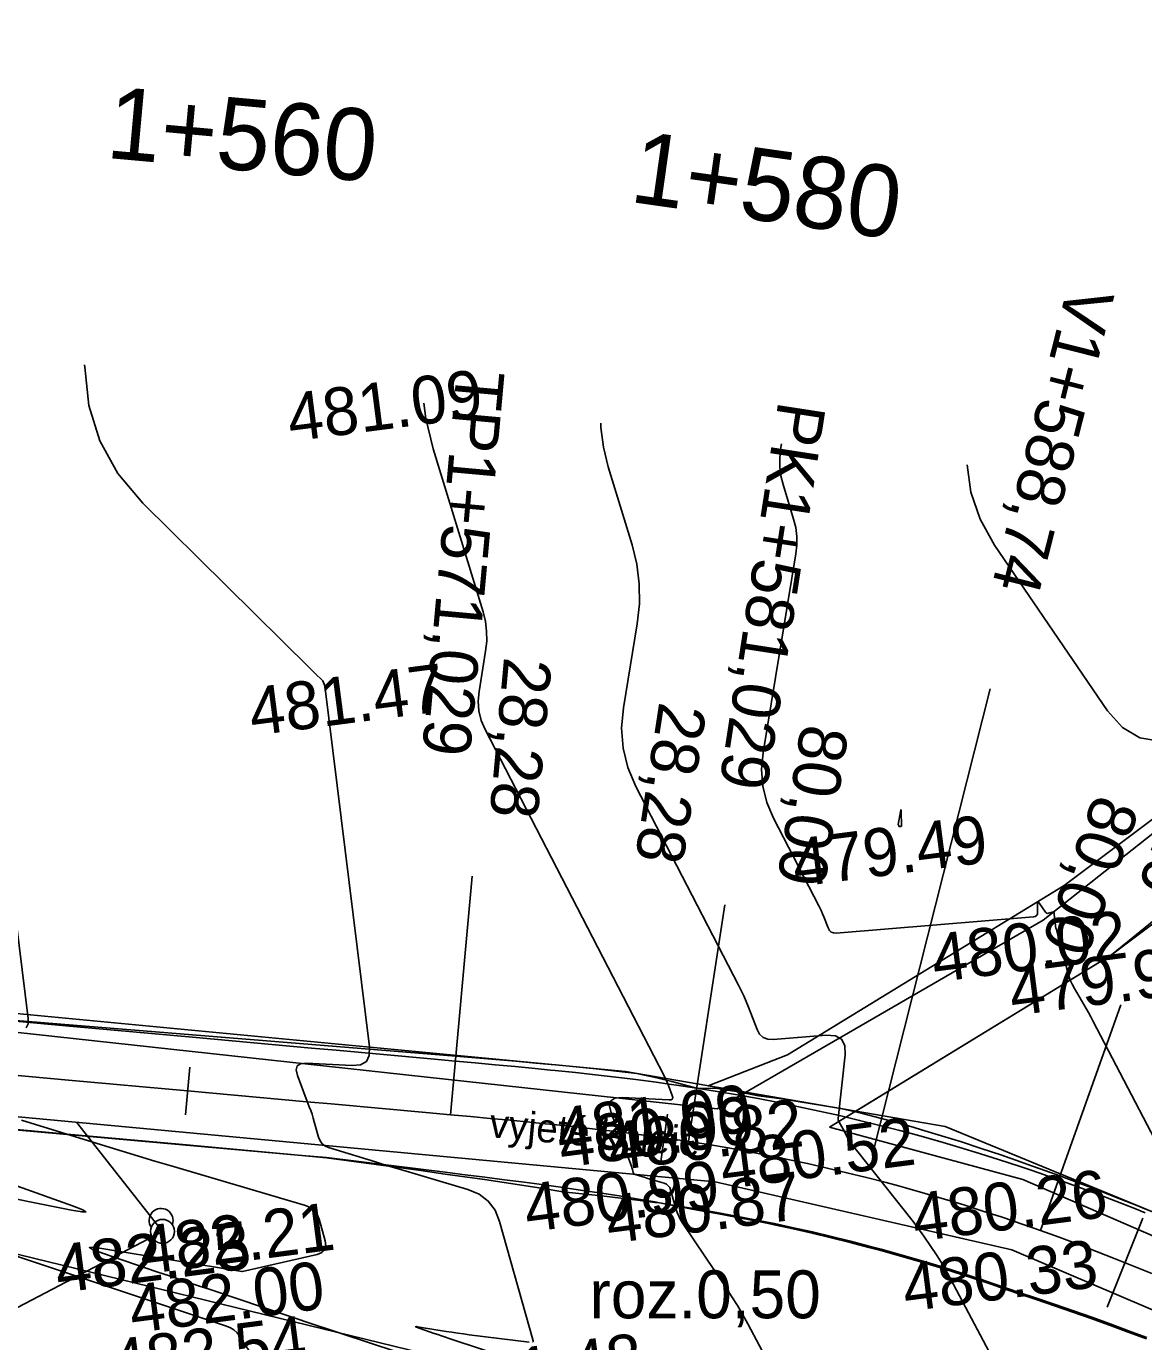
# Model space of a CAD drawing. Extents: x -636600 to -628587, y -1090963 to -1085869.
# Drawn here: x -628929 to -628882.3, y -1087832.8 to -1087777.9 of the extents above; entities that cross this region are included whole.
import ezdxf

# ---------------------------------------------------------------- set-up
doc = ezdxf.new("R2010")
doc.units = 0
for name, color, linetype in [('01_PARCELY_NÁVRH_PC', 7, 'Continuous'), ('15', 7, 'Continuous'), ('30', 7, 'Continuous'), ('40', 7, 'Continuous'), ('42', 7, 'Continuous'), ('Ex_Major Contours', 7, 'Continuous'), ('Ex_Minor Contours', 7, 'Continuous'), ('HEKTOMETRY100', 7, 'Continuous'), ('HEKTOMETRY20', 7, 'Continuous'), ('HL_BODY', 7, 'Continuous'), ('koty_vše', 7, 'Continuous'), ('POLOMERY', 7, 'Continuous'), ('popis', 7, 'Continuous'), ('situace_osa', 7, 'Continuous'), ('situace_těleso', 7, 'Continuous'), ('situace_vozovka', 7, 'Continuous'), ('VRCHOLY', 7, 'Continuous')]:
    doc.layers.add(name, color=color, linetype=linetype)

msp = doc.modelspace()

# ---------------------------------------------------------------- linework, layer by layer
at = {"layer": '01_PARCELY_NÁVRH_PC'}
msp.add_lwpolyline([(-628900.513, -1087822.124), (-628897.2, -1087820.829), (-628885.643, -1087813.757), (-628866.921, -1087799.718), (-628856.26, -1087789.923), (-628853.46, -1087785.997), (-628851.572, -1087781.56), (-628848.98, -1087762.095), (-628846.586, -1087753.8), (-628838.221, -1087730.947), (-628829.272, -1087715.445), (-628824.908, -1087714.886), (-628835.039, -1087732.434), (-628841.869, -1087751.096), (-628845.271, -1087764.437), (-628846.473, -1087780.956), (-628849.559, -1087789.086), (-628852.99, -1087793.646), (-628883.675, -1087816.657), (-628894.348, -1087823.187)], close=True, dxfattribs=at)
msp.add_lwpolyline([(-629160.475, -1087786.452), (-628984.091, -1087813.906), (-628903.963, -1087821.529), (-628890.619, -1087823.83), (-628860.546, -1087836.201), (-628843.755, -1087841.185), (-628831.226, -1087843.672), (-628797.824, -1087846.702), (-628797.792, -1087850.741), (-628796.914, -1087851.757), (-628796.97, -1087855.126), (-628822.641, -1087853.518), (-628834.585, -1087850.911), (-628876.238, -1087839.883), (-628907.604, -1087834.47), (-628941.363, -1087826.23), (-628978.884, -1087821.644), (-629031.639, -1087814.425), (-629051.569, -1087810.342)], dxfattribs=at)
at = {"layer": '30'}
for radius in [0.5, 0.0327]:
    msp.add_circle((-628923.306, -1087828.206), radius, dxfattribs=at)
msp.add_arc((-628923.366, -1087827.748), 0.5, 339.1734, 216.1686, dxfattribs=at)
at = {"layer": '40'}
for p, q in [((-628886.524, -1087815.211), (-628867.465, -1087800.126)), ((-628867.923, -1087803.906), (-628883.675, -1087816.657)), ((-628900.134, -1087823.095), (-628886.524, -1087815.211)), ((-628883.675, -1087816.657), (-628895.447, -1087823.859)), ((-628900.134, -1087823.095), (-628952.586, -1087817.359)), ((-628900.224, -1087826.132), (-628953.565, -1087821.166)), ((-628895.447, -1087823.859), (-628887.37, -1087826.039)), ((-628887.827, -1087828.972), (-628900.224, -1087826.132)), ((-628887.37, -1087826.039), (-628857.729, -1087838.917)), ((-628858.252, -1087841.646), (-628887.827, -1087828.972))]:
    msp.add_line(p, q, dxfattribs=at)
at = {"layer": '42'}
for p in [(-628926.895, -1087823.649), (-628933.376, -1087833.474)]:
    msp.add_line(p, (-628923.309, -1087828.206), dxfattribs=at)
at = {"layer": 'Ex_Major Contours'}
for points in [[(-628881.864, -1087824.362), (-628884.444, -1087819.416), (-628884.536, -1087819.243), (-628884.629, -1087819.071), (-628884.724, -1087818.901), (-628884.822, -1087818.732), (-628885.215, -1087818.057), (-628885.307, -1087817.885), (-628885.388, -1087817.709), (-628885.456, -1087817.528), (-628885.512, -1087817.342), (-628885.972, -1087815.605), (-628885.988, -1087815.539), (-628886.001, -1087815.473), (-628886.012, -1087815.406), (-628886.021, -1087815.338), (-628886.063, -1087814.951), (-628886.065, -1087814.932), (-628886.068, -1087814.913), (-628886.073, -1087814.875), (-628886.076, -1087814.867), (-628886.08, -1087814.862), (-628886.086, -1087814.86), (-628886.094, -1087814.861), (-628886.302, -1087814.918), (-628886.338, -1087814.923), (-628886.369, -1087814.918), (-628886.397, -1087814.901), (-628886.421, -1087814.874), (-628886.672, -1087814.507), (-628886.714, -1087814.454), (-628886.744, -1087814.442), (-628886.761, -1087814.469), (-628886.765, -1087814.537), (-628886.756, -1087814.886), (-628886.765, -1087814.963), (-628886.796, -1087815.02), (-628886.85, -1087815.057), (-628886.926, -1087815.074), (-628895.165, -1087815.747), (-628895.281, -1087815.741), (-628895.376, -1087815.704), (-628895.452, -1087815.634), (-628895.507, -1087815.533), (-628895.689, -1087815.064), (-628895.736, -1087814.947), (-628895.787, -1087814.832), (-628895.84, -1087814.718), (-628895.896, -1087814.605), (-628897.789, -1087810.943), (-628898.067, -1087810.287), (-628898.231, -1087809.612), (-628898.283, -1087808.92), (-628898.221, -1087808.209), (-628896.85, -1087799.914), (-628896.81, -1087799.545), (-628896.813, -1087799.178), (-628896.859, -1087798.815), (-628896.947, -1087798.454), (-628897.386, -1087797.017), (-628897.475, -1087796.656), (-628897.521, -1087796.293), (-628897.525, -1087795.926), (-628897.487, -1087795.556), (-628897.448, -1087795.311)], [(-628929.358, -1087826.32), (-628927.062, -1087827.145), (-628926.64, -1087827.308), (-628926.507, -1087827.391), (-628926.664, -1087827.394), (-628927.11, -1087827.316), (-628931.071, -1087826.527)], [(-628929.703, -1087829.138), (-628920.632, -1087832.159), (-628920.467, -1087832.229), (-628920.321, -1087832.322), (-628920.193, -1087832.44), (-628920.084, -1087832.582), (-628919.684, -1087833.196), (-628919.59, -1087833.353), (-628919.508, -1087833.515), (-628919.438, -1087833.682), (-628919.381, -1087833.856), (-628916.089, -1087845.117), (-628915.474, -1087847.032), (-628914.759, -1087848.906), (-628913.944, -1087850.739), (-628913.029, -1087852.531), (-628909.535, -1087858.946)]]:
    msp.add_lwpolyline(points, dxfattribs=at)
at = {"layer": 'Ex_Minor Contours'}
for points in [[(-628926.56, -1087792.009), (-628926.558, -1087792.109), (-628926.386, -1087793.714), (-628925.923, -1087795.195), (-628925.172, -1087796.553), (-628924.131, -1087797.786), (-628917.133, -1087804.704), (-628917.076, -1087804.761), (-628917.018, -1087804.817), (-628916.96, -1087804.874), (-628916.902, -1087804.93), (-628916.668, -1087805.155), (-628916.616, -1087805.214), (-628916.576, -1087805.279), (-628916.548, -1087805.35), (-628916.532, -1087805.428), (-628914.662, -1087820.501), (-628914.669, -1087820.859), (-628914.792, -1087821.109), (-628915.033, -1087821.25), (-628915.389, -1087821.283), (-628917.302, -1087821.184), (-628917.542, -1087821.205), (-628917.683, -1087821.297), (-628917.727, -1087821.46), (-628917.673, -1087821.694), (-628917.174, -1087823), (-628917.116, -1087823.157), (-628917.062, -1087823.315), (-628917.012, -1087823.474), (-628916.966, -1087823.634), (-628916.787, -1087824.277), (-628916.728, -1087824.424), (-628916.64, -1087824.543), (-628916.523, -1087824.634), (-628916.378, -1087824.697), (-628914.416, -1087825.304), (-628914.035, -1087825.421), (-628913.654, -1087825.536), (-628913.273, -1087825.651), (-628912.891, -1087825.764), (-628910.551, -1087826.452), (-628910.08, -1087826.65), (-628909.702, -1087826.939), (-628909.417, -1087827.321), (-628909.225, -1087827.794), (-628907.829, -1087832.777), (-628907.827, -1087832.792), (-628907.83, -1087832.804), (-628907.839, -1087832.813), (-628907.854, -1087832.819)], [(-628897.889, -1087833.909), (-628898.863, -1087832.072), (-628899.074, -1087831.687), (-628899.295, -1087831.308), (-628899.525, -1087830.935), (-628899.765, -1087830.567), (-628901.578, -1087827.873), (-628901.668, -1087827.727), (-628901.745, -1087827.576), (-628901.81, -1087827.419), (-628901.863, -1087827.256), (-628902.082, -1087826.475), (-628902.121, -1087826.377), (-628902.18, -1087826.299), (-628902.258, -1087826.239), (-628902.355, -1087826.198), (-628902.838, -1087826.056), (-628902.917, -1087826.033), (-628902.996, -1087826.009), (-628903.074, -1087825.985), (-628903.153, -1087825.961), (-628903.558, -1087825.836), (-628903.588, -1087825.823), (-628903.612, -1087825.804), (-628903.63, -1087825.78), (-628903.642, -1087825.749), (-628903.679, -1087825.617), (-628903.689, -1087825.584), (-628903.699, -1087825.551), (-628903.71, -1087825.518), (-628903.722, -1087825.486), (-628904.573, -1087823.259), (-628904.641, -1087822.965), (-628904.586, -1087822.76), (-628904.408, -1087822.645), (-628904.107, -1087822.619), (-628902.155, -1087822.719), (-628902.064, -1087822.711), (-628902.011, -1087822.676), (-628901.994, -1087822.615), (-628902.015, -1087822.526), (-628902.175, -1087822.116), (-628902.216, -1087822.014), (-628902.259, -1087821.913), (-628902.306, -1087821.814), (-628902.355, -1087821.715), (-628909.834, -1087807.245), (-628909.996, -1087806.863), (-628910.092, -1087806.47), (-628910.122, -1087806.066), (-628910.086, -1087805.652), (-628909.809, -1087803.975), (-628909.763, -1087803.557), (-628909.767, -1087803.143), (-628909.818, -1087802.732), (-628909.918, -1087802.324), (-628911.996, -1087795.523), (-628912.309, -1087794.249), (-628912.39, -1087793.616)], [(-628887.903, -1087834.896), (-628890.522, -1087829.957), (-628890.629, -1087829.761), (-628890.741, -1087829.568), (-628890.859, -1087829.378), (-628890.981, -1087829.191), (-628891.48, -1087828.449), (-628891.607, -1087828.265), (-628891.737, -1087828.083), (-628891.87, -1087827.904), (-628892.007, -1087827.728), (-628894.581, -1087824.478), (-628894.612, -1087824.437), (-628894.64, -1087824.395), (-628894.666, -1087824.35), (-628894.69, -1087824.305), (-628894.78, -1087824.12), (-628894.803, -1087824.073), (-628894.827, -1087824.028), (-628894.852, -1087823.983), (-628894.878, -1087823.938), (-628895.047, -1087823.648), (-628895.053, -1087823.635), (-628895.059, -1087823.622), (-628895.064, -1087823.609), (-628895.068, -1087823.596), (-628895.083, -1087823.541), (-628895.086, -1087823.527), (-628895.087, -1087823.513), (-628895.088, -1087823.499), (-628895.087, -1087823.485), (-628894.79, -1087820.834), (-628894.802, -1087820.448), (-628894.939, -1087820.183), (-628895.2, -1087820.038), (-628895.586, -1087820.015), (-628897.794, -1087820.195), (-628898.024, -1087820.184), (-628898.213, -1087820.109), (-628898.364, -1087819.971), (-628898.474, -1087819.769), (-628898.836, -1087818.836), (-628898.93, -1087818.604), (-628899.029, -1087818.375), (-628899.135, -1087818.149), (-628899.247, -1087817.925), (-628903.537, -1087809.626), (-628903.871, -1087808.837), (-628904.069, -1087808.026), (-628904.13, -1087807.194), (-628904.056, -1087806.341), (-628903.476, -1087802.834), (-628903.386, -1087801.998), (-628903.392, -1087801.167), (-628903.496, -1087800.344), (-628903.696, -1087799.526), (-628904.691, -1087796.27), (-628904.892, -1087795.453), (-628904.997, -1087794.628), (-628904.999, -1087794.455)], [(-628881.664, -1087807.733), (-628882.49, -1087807.587), (-628883.214, -1087807.164), (-628883.837, -1087806.463), (-628888.55, -1087799.544), (-628889.155, -1087798.467), (-628889.537, -1087797.337), (-628889.693, -1087796.191)], [(-628929.788, -1087812.318), (-628928.919, -1087819.32), (-628928.923, -1087819.543), (-628929.001, -1087819.699)], [(-628929.199, -1087823.558), (-628925.679, -1087824.647), (-628924.996, -1087824.856), (-628924.313, -1087825.064), (-628923.629, -1087825.268), (-628922.945, -1087825.471), (-628917.341, -1087827.119), (-628917.136, -1087827.205), (-628916.971, -1087827.331), (-628916.847, -1087827.497), (-628916.764, -1087827.703), (-628916.51, -1087828.608), (-628916.483, -1087828.812), (-628916.53, -1087828.973), (-628916.649, -1087829.09), (-628916.841, -1087829.165), (-628919.964, -1087829.879), (-628919.968, -1087829.879), (-628919.973, -1087829.879), (-628919.991, -1087829.877), (-628925.76, -1087828.932), (-628926.206, -1087828.871), (-628926.362, -1087828.883), (-628926.229, -1087828.967), (-628925.808, -1087829.122), (-628923.545, -1087829.89), (-628922.979, -1087830.082), (-628922.413, -1087830.273), (-628921.847, -1087830.463), (-628921.28, -1087830.653), (-628916.9, -1087832.117), (-628916.436, -1087832.272), (-628915.972, -1087832.427), (-628915.508, -1087832.582), (-628915.043, -1087832.737), (-628913.187, -1087833.355)], [(-628907.992, -1087832.838), (-628910.497, -1087832.523), (-628910.738, -1087832.492), (-628910.978, -1087832.458), (-628911.218, -1087832.422), (-628911.457, -1087832.384), (-628912.568, -1087832.202), (-628912.691, -1087832.186), (-628912.734, -1087832.189), (-628912.697, -1087832.212), (-628912.581, -1087832.255), (-628911.958, -1087832.466), (-628911.802, -1087832.519), (-628911.647, -1087832.572), (-628911.491, -1087832.624), (-628911.335, -1087832.676), (-628908.596, -1087833.592)]]:
    msp.add_lwpolyline(points, dxfattribs=at)
msp.add_lwpolyline([(-628892.443, -1087811.285), (-628892.451, -1087811.29), (-628892.462, -1087811.293), (-628892.536, -1087811.299), (-628892.539, -1087811.298), (-628892.54, -1087811.296), (-628892.544, -1087811.287), (-628892.567, -1087811.242), (-628892.571, -1087811.234), (-628892.573, -1087811.226), (-628892.573, -1087811.218), (-628892.572, -1087811.21), (-628892.486, -1087810.688), (-628892.473, -1087810.621), (-628892.463, -1087810.599), (-628892.456, -1087810.622), (-628892.452, -1087810.69), (-628892.437, -1087811.265), (-628892.438, -1087811.276)], close=True, dxfattribs=at)
at = {"layer": 'HEKTOMETRY100'}
msp.add_lwpolyline([(-628882.359, -1087827.658), (-628883.848, -1087831.371)], dxfattribs=at)
at = {"layer": 'HEKTOMETRY20'}
for points in [[(-628922.17, -1087821.343), (-628922.351, -1087823.335)], [(-628902.218, -1087823.307), (-628902.499, -1087825.287)]]:
    msp.add_lwpolyline(points, dxfattribs=at)
at = {"layer": 'HL_BODY'}
for points in [[(-628911.276, -1087823.336), (-628910.372, -1087813.377)], [(-628901.34, -1087824.447), (-628899.816, -1087814.564)], [(-628886.64, -1087828.169), (-628883.278, -1087818.751)]]:
    msp.add_lwpolyline(points, dxfattribs=at)
at = {"layer": 'POLOMERY'}
for points in [[(-628911.276, -1087823.336), (-628910.372, -1087813.377)], [(-628901.34, -1087824.447), (-628899.816, -1087814.564)], [(-628886.64, -1087828.169), (-628883.278, -1087818.751)]]:
    msp.add_lwpolyline(points, dxfattribs=at)
at = {"layer": 'situace_osa'}
msp.add_lwpolyline([(-628932.219, -1087821.435), (-628927.24, -1087821.887), (-628922.26, -1087822.339), (-628917.281, -1087822.791), (-628916.256, -1087822.884), (-628912.301, -1087823.243), (-628911.276, -1087823.336), (-628910.447, -1087823.412), (-628909.617, -1087823.488), (-628908.787, -1087823.565), (-628907.958, -1087823.645), (-628907.323, -1087823.708), (-628907.128, -1087823.728), (-628906.299, -1087823.814), (-628905.471, -1087823.905), (-628904.643, -1087824), (-628903.816, -1087824.102), (-628902.99, -1087824.209), (-628902.358, -1087824.297), (-628902.164, -1087824.324), (-628901.34, -1087824.447), (-628900.507, -1087824.58), (-628899.675, -1087824.722), (-628898.845, -1087824.873), (-628898.017, -1087825.032), (-628897.432, -1087825.15), (-628897.19, -1087825.2), (-628896.365, -1087825.377), (-628895.542, -1087825.562), (-628894.721, -1087825.756), (-628893.902, -1087825.959), (-628893.085, -1087826.17), (-628892.569, -1087826.309), (-628892.27, -1087826.39), (-628891.458, -1087826.619), (-628890.649, -1087826.856), (-628889.841, -1087827.102), (-628889.037, -1087827.356), (-628888.235, -1087827.619), (-628887.788, -1087827.769), (-628887.436, -1087827.89), (-628886.64, -1087828.169), (-628885.857, -1087828.453), (-628885.076, -1087828.745), (-628884.298, -1087829.043), (-628883.522, -1087829.348), (-628883.103, -1087829.515), (-628882.749, -1087829.657), (-628881.977, -1087829.972)], dxfattribs=at)
at = {"layer": 'situace_těleso'}
for points in [[(-628882.211, -1087827.289), (-628882.637, -1087827.117), (-628883.428, -1087826.801), (-628884.223, -1087826.491), (-628885.022, -1087826.188), (-628885.827, -1087825.892), (-628886.644, -1087825.594), (-628887.005, -1087825.464), (-628887.463, -1087825.301), (-628888.284, -1087825.015), (-628889.108, -1087824.738), (-628889.936, -1087824.47), (-628890.767, -1087824.211), (-628891.601, -1087823.961), (-628891.908, -1087823.872), (-628892.437, -1087823.721), (-628893.277, -1087823.491), (-628894.119, -1087823.27), (-628894.969, -1087823.081), (-628895.828, -1087822.932), (-628896.687, -1087822.792), (-628896.94, -1087822.753), (-628897.548, -1087822.661), (-628898.409, -1087822.54), (-628899.262, -1087822.373), (-628900.121, -1087822.239), (-628900.997, -1087822.223), (-628901.83, -1087822.003), (-628902.026, -1087821.952), (-628902.665, -1087821.798), (-628903.501, -1087821.609), (-628904.347, -1087821.508), (-628905.192, -1087821.418), (-628906.035, -1087821.332), (-628906.876, -1087821.252), (-628907.074, -1087821.233), (-628907.716, -1087821.175), (-628908.554, -1087821.102), (-628909.389, -1087821.031), (-628910.223, -1087820.962), (-628911.055, -1087820.894), (-628912.081, -1087820.81), (-628916.038, -1087820.488), (-628917.064, -1087820.404), (-628922.048, -1087819.998), (-628927.032, -1087819.591), (-628932.015, -1087819.185)], [(-628932.425, -1087823.701), (-628927.445, -1087824.146), (-628922.465, -1087824.592), (-628917.485, -1087825.037), (-628916.46, -1087825.129), (-628912.521, -1087825.666), (-628911.501, -1087825.81), (-628910.676, -1087825.927), (-628909.853, -1087826.045), (-628909.033, -1087826.165), (-628908.216, -1087826.288), (-628907.593, -1087826.385), (-628907.402, -1087826.416), (-628906.591, -1087826.548), (-628905.777, -1087826.634), (-628904.967, -1087826.721), (-628904.159, -1087826.815), (-628903.354, -1087826.914), (-628902.741, -1087826.996), (-628902.553, -1087827.021), (-628901.761, -1087827.172), (-628900.959, -1087827.316), (-628900.157, -1087827.458), (-628899.356, -1087827.608), (-628898.557, -1087827.765), (-628897.994, -1087827.881), (-628897.76, -1087827.931), (-628896.964, -1087828.104), (-628896.17, -1087828.285), (-628895.378, -1087828.474), (-628894.588, -1087828.67), (-628893.8, -1087828.874), (-628893.302, -1087829.008), (-628893.014, -1087829.086), (-628892.23, -1087829.306), (-628891.448, -1087829.533), (-628890.669, -1087829.77), (-628889.893, -1087830.017), (-628889.119, -1087830.271), (-628888.688, -1087830.416), (-628888.348, -1087830.533), (-628887.58, -1087830.803), (-628886.814, -1087831.052), (-628886.047, -1087831.31), (-628885.281, -1087831.575), (-628884.514, -1087831.847), (-628884.099, -1087831.997), (-628883.746, -1087832.126), (-628882.978, -1087832.409), (-628882.209, -1087832.697)]]:
    msp.add_lwpolyline(points, dxfattribs=at)
at = {"layer": 'situace_vozovka'}
for points in [[(-628932.016, -1087819.194), (-628927.037, -1087819.646), (-628922.057, -1087820.098), (-628917.077, -1087820.55), (-628916.053, -1087820.643), (-628912.098, -1087821.002), (-628911.073, -1087821.095), (-628910.242, -1087821.171), (-628909.409, -1087821.247), (-628908.575, -1087821.325), (-628907.739, -1087821.406), (-628907.098, -1087821.469), (-628906.901, -1087821.489), (-628906.061, -1087821.577), (-628905.22, -1087821.669), (-628904.378, -1087821.766), (-628903.534, -1087821.869), (-628902.689, -1087821.98), (-628902.042, -1087822.069), (-628901.844, -1087822.097), (-628900.997, -1087822.224), (-628900.141, -1087822.36), (-628899.285, -1087822.506), (-628898.432, -1087822.661), (-628897.58, -1087822.825), (-628896.979, -1087822.946), (-628896.73, -1087822.998), (-628895.882, -1087823.179), (-628895.036, -1087823.37), (-628894.192, -1087823.569), (-628893.35, -1087823.778), (-628892.51, -1087823.995), (-628891.98, -1087824.137), (-628891.672, -1087824.221), (-628890.837, -1087824.456), (-628890.005, -1087824.7), (-628889.175, -1087824.953), (-628888.348, -1087825.214), (-628887.523, -1087825.484), (-628887.064, -1087825.639), (-628886.702, -1087825.763), (-628885.884, -1087826.05), (-628885.079, -1087826.342), (-628884.279, -1087826.641), (-628883.484, -1087826.946), (-628882.693, -1087827.256), (-628882.266, -1087827.426)], [(-628932.423, -1087823.675), (-628927.443, -1087824.127), (-628922.464, -1087824.58), (-628917.484, -1087825.032), (-628916.459, -1087825.125), (-628912.517, -1087825.613), (-628911.495, -1087825.739), (-628910.668, -1087825.842), (-628909.844, -1087825.945), (-628909.022, -1087826.049), (-628908.203, -1087826.155), (-628907.578, -1087826.238), (-628907.386, -1087826.264), (-628906.572, -1087826.376), (-628905.762, -1087826.492), (-628904.954, -1087826.613), (-628904.149, -1087826.739), (-628903.348, -1087826.871), (-628902.738, -1087826.976), (-628902.551, -1087827.01), (-628901.758, -1087827.155), (-628900.953, -1087827.284), (-628900.15, -1087827.421), (-628899.348, -1087827.566), (-628898.548, -1087827.72), (-628897.984, -1087827.834), (-628897.75, -1087827.882), (-628896.953, -1087828.053), (-628896.158, -1087828.232), (-628895.365, -1087828.419), (-628894.574, -1087828.615), (-628893.785, -1087828.819), (-628893.287, -1087828.953), (-628892.999, -1087829.032), (-628892.214, -1087829.253), (-628891.432, -1087829.482), (-628890.653, -1087829.719), (-628889.876, -1087829.964), (-628889.102, -1087830.218), (-628888.67, -1087830.363), (-628888.33, -1087830.48), (-628887.561, -1087830.75), (-628886.794, -1087830.999), (-628886.027, -1087831.256), (-628885.26, -1087831.521), (-628884.492, -1087831.793), (-628884.077, -1087831.943), (-628883.724, -1087832.072), (-628882.956, -1087832.355), (-628882.187, -1087832.644)]]:
    msp.add_lwpolyline(points, dxfattribs=at)
at = {"layer": 'VRCHOLY'}
msp.add_lwpolyline([(-628893.643, -1087824.937), (-628888.734, -1087805.549)], dxfattribs=at)

# ---------------------------------------------------------------- texts
at = {"layer": '15'}
msp.add_text('vyjeté koleje', height=1.2, rotation=354.6814, dxfattribs=at).set_placement((-628909.69, -1087824.267))
at = {"layer": 'HEKTOMETRY20'}
for s, rotation, p in [('1+560', 354.8121, (-628925.707, -1087783.367)), ('1+580', 351.9302, (-628903.841, -1087785.201))]:
    msp.add_text(s, height=3, rotation=rotation, dxfattribs=at).set_placement(p)
at = {"layer": 'HL_BODY'}
for s, rotation, p in [('TP1+571,029', 264.8121, (-628911.011, -1087792.179)), ('PK1+581,029', 261.2311, (-628897.575, -1087793.479)), ('KP1+596,216', 250.3544, (-628877.099, -1087798.468))]:
    msp.add_text(s, height=2, rotation=rotation, dxfattribs=at).set_placement(p)
at = {"layer": 'koty_vše'}
for s, p in [('481.09', (-628917.957, -1087795.225)), ('481.47', (-628919.556, -1087807.512)), ('479.49', (-628896.869, -1087813.829)), ('480.02', (-628891.046, -1087817.813)), ('479.91', (-628887.806, -1087819.209)), ('481.09', (-628906.718, -1087825.068)), ('480.90', (-628906.629, -1087825.55)), ('480.82', (-628904.57, -1087825.687)), ('480.52', (-628899.883, -1087826.451)), ('480.99', (-628908.065, -1087828.247)), ('480.26', (-628891.86, -1087828.638)), ('480.87', (-628904.66, -1087828.724)), ('482.21', (-628924.144, -1087830.008)), ('482.25', (-628927.659, -1087830.787)), ('482.23', (-628927.639, -1087830.784)), ('480.33', (-628892.262, -1087831.564)), ('482.00', (-628924.561, -1087832.462)), ('482.54', (-628925.312, -1087834.738)), ('481.48', (-628911.265, -1087835.468))]:
    msp.add_text(s, height=2, rotation=7.3843, dxfattribs=at).set_placement(p)
at = {"layer": 'POLOMERY'}
for s, rotation, p in [('28,28', 264.8121, (-628909.036, -1087804.185)), ('28,28', 261.2311, (-628902.549, -1087806.048)), ('80,00', 261.2311, (-628896.619, -1087806.963)), ('80,00', 250.3544, (-628884.356, -1087809.872))]:
    msp.add_text(s, height=2, rotation=rotation, dxfattribs=at).set_placement(p)
at = {"layer": 'popis'}
msp.add_text('roz.0,50', height=2, dxfattribs=at).set_placement((-628905.473, -1087831.835))
at = {"layer": 'VRCHOLY'}
msp.add_text('V1+588,74', height=2, rotation=255.7927, dxfattribs=at).set_placement((-628885.48, -1087788.618))

doc.saveas('drawing.dxf')
